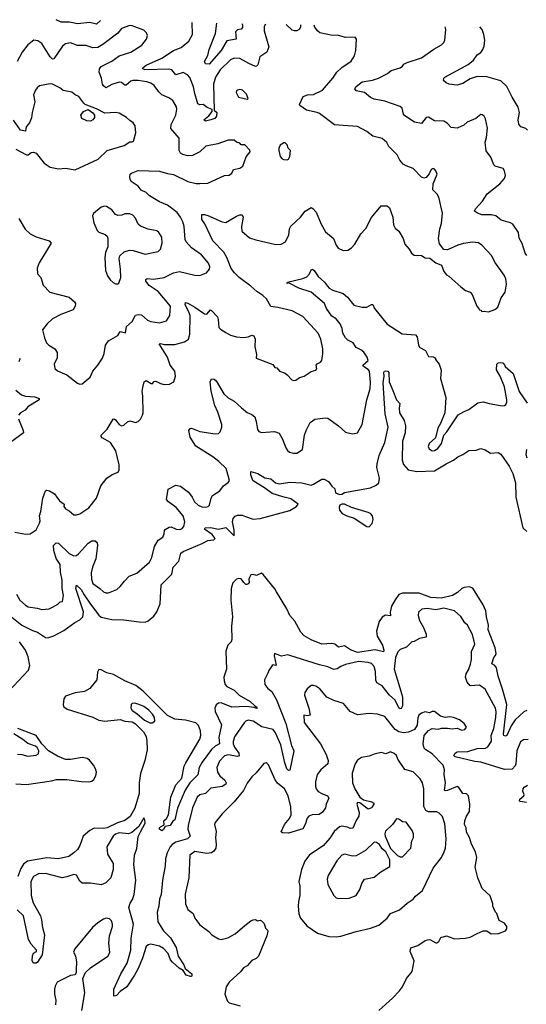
# Model space of a CAD drawing. Extents: x 2057697 to 2160550, y 827490 to 1016834.
# Tile 453 of 509: x 2107067 to 2111339, y 1007949 to 1016249. Entities that reach past the tile are written whole.
import ezdxf

# ---------------------------------------------------------------- set-up
doc = ezdxf.new("R2010")
doc.units = 0

msp = doc.modelspace()

# ---------------------------------------------------------------- linework, layer by layer
at = {"layer": '0CON20XD'}
for points in [[(2107748.5, 1016240.6), (2107715, 1016210.6), (2107660, 1016225), (2107555, 1016212.3), (2107487.8, 1016227.8), (2107416.6, 1016226.6), (2107373.9, 1016248.5)], [(2107025, 1011929.1), (2107118.6, 1011911.4), (2107155.9, 1011914.1), (2107205, 1011948.8), (2107234.6, 1012005), (2107239.1, 1012025), (2107233.9, 1012065), (2107246.7, 1012103.3), (2107261.8, 1012215), (2107285, 1012276), (2107297, 1012283), (2107318.3, 1012278.3), (2107361.1, 1012251.1), (2107380.9, 1012225), (2107402.4, 1012192.4), (2107442, 1012165), (2107440, 1012145), (2107453.3, 1012125), (2107485, 1012108.8), (2107525, 1012076), (2107545, 1012074.3), (2107575, 1012082), (2107651.4, 1012135), (2107714.5, 1012215), (2107750.9, 1012319.1), (2107803.3, 1012385), (2107847.5, 1012415), (2107897.5, 1012435), (2107905.8, 1012454.2), (2107905.7, 1012495), (2107879.4, 1012615), (2107833.6, 1012683.6), (2107763.3, 1012725), (2107753.3, 1012735), (2107753.8, 1012745), (2107804.1, 1012795.9), (2107855, 1012880), (2107865, 1012883.3), (2107875, 1012876.2), (2107906.7, 1012835), (2107925, 1012826.2), (2107945, 1012830), (2107975, 1012860), (2107995, 1012866.2), (2108045, 1012852.5), (2108065, 1012862.5), (2108085, 1012882.5), (2108103.8, 1012915), (2108108, 1012935), (2108106, 1013075), (2108099.2, 1013115), (2108105, 1013147.5), (2108117.1, 1013195), (2108133.5, 1013206.5), (2108175, 1013181.9), (2108185, 1013180), (2108201.5, 1013198.5), (2108215, 1013201.4), (2108255, 1013181.4), (2108285, 1013174), (2108330, 1013175), (2108367.5, 1013195), (2108381.2, 1013245), (2108374.2, 1013285), (2108337.5, 1013335), (2108314.5, 1013405), (2108243.8, 1013515), (2108255, 1013518.8), (2108289.5, 1013509.5), (2108375, 1013510), (2108456.9, 1013533.1), (2108489.4, 1013555), (2108503.1, 1013596.9), (2108504.7, 1013755), (2108492.1, 1013792.1), (2108463.1, 1013845), (2108465, 1013863.8), (2108485, 1013858.5), (2108545, 1013824.4), (2108625, 1013769.2), (2108645, 1013767.5), (2108675, 1013802.5), (2108685, 1013796.7), (2108734.6, 1013744.6), (2108741.7, 1013721.7), (2108745.8, 1013655), (2108759.7, 1013639.7), (2108805, 1013612.5), (2108845, 1013590), (2108895, 1013576), (2108955, 1013570.8), (2108995, 1013576.2), (2109025, 1013588), (2109042.5, 1013585), (2109054, 1013555), (2109049.2, 1013495), (2109063.8, 1013425), (2109061.2, 1013395), (2109200.7, 1013340.7), (2109217.5, 1013317.5), (2109235, 1013312.5), (2109257.5, 1013285), (2109305, 1013268), (2109323.3, 1013255), (2109361.7, 1013211.7), (2109375, 1013206.2), (2109395, 1013208.8), (2109426.9, 1013233.1), (2109465, 1013244.3), (2109525, 1013282), (2109565.7, 1013294.3), (2109573.3, 1013305), (2109566.2, 1013335), (2109575, 1013347.1), (2109605, 1013361.4), (2109614.3, 1013375), (2109623.1, 1013435), (2109623.5, 1013475), (2109606.7, 1013555), (2109585, 1013606), (2109456.1, 1013746.1), (2109365.5, 1013795.5), (2109245, 1013822.5), (2109185, 1013830), (2109149.4, 1013895), (2109118.9, 1013925), (2109066.5, 1013956.5), (2109015, 1014003.6), (2108918.2, 1014075), (2108877.5, 1014115), (2108851.8, 1014151.8), (2108814.7, 1014244.7), (2108788.3, 1014288.3), (2108695.6, 1014385), (2108628.8, 1014528.8), (2108604.4, 1014565), (2108603.3, 1014605), (2108625, 1014606), (2108655, 1014598.6), (2108775, 1014544.2), (2108805, 1014539.2), (2108895, 1014593.1), (2108925, 1014604.2), (2108944, 1014604), (2108952.5, 1014585), (2108936.5, 1014505), (2108940, 1014465), (2109005, 1014409.4), (2109057.5, 1014392.5), (2109225.8, 1014354.2), (2109272.3, 1014357.7), (2109307.5, 1014375), (2109335.7, 1014435), (2109342.9, 1014485), (2109352.7, 1014507.3), (2109433.8, 1014585), (2109475, 1014633.8), (2109525, 1014664.2), (2109538, 1014658), (2109566, 1014625), (2109609.2, 1014525), (2109645, 1014461.2), (2109714.3, 1014404.3), (2109735, 1014347.5), (2109753, 1014323), (2109793.9, 1014303.9), (2109835, 1014306.7), (2109865, 1014326.2), (2109892, 1014355), (2109945, 1014443.8), (2109985, 1014488.8), (2110035, 1014582), (2110115, 1014678.8), (2110165, 1014678.8), (2110185, 1014662.5), (2110214.2, 1014585), (2110220.5, 1014519.5), (2110232.5, 1014492.5), (2110264, 1014465), (2110300, 1014405), (2110315.8, 1014355.8), (2110351.2, 1014315), (2110370.7, 1014280.7), (2110395, 1014263.8), (2110455, 1014260), (2110485, 1014242.5), (2110527, 1014237), (2110575, 1014200), (2110625, 1014180), (2110643.3, 1014125), (2110665, 1014097.5), (2110685, 1014087.5), (2110785.9, 1013995.9), (2110826.4, 1013966.4), (2110865, 1013952.5), (2110883, 1013933), (2110922.5, 1013835), (2110940, 1013815), (2110941.7, 1013801.7), (2110955, 1013800), (2110965, 1013790), (2110985, 1013792.5), (2111020, 1013785), (2111073.3, 1013806.7), (2111100, 1013825), (2111126.7, 1013905), (2111159.7, 1013950.3), (2111170.9, 1014019.1), (2111165.8, 1014064.2), (2111151.4, 1014095), (2111075, 1014203.8), (2111047.7, 1014257.7), (2110965, 1014348), (2110935, 1014367.5), (2110885, 1014374.2), (2110809.4, 1014360.6), (2110761.3, 1014348.7), (2110675, 1014308.8), (2110645, 1014312.5), (2110608.3, 1014358.3), (2110600, 1014405), (2110611.4, 1014485), (2110625, 1014530), (2110631.7, 1014618.3), (2110601.7, 1014751.7), (2110587.9, 1014777.9), (2110550, 1014815), (2110553.3, 1014865), (2110588.8, 1014945), (2110577.5, 1014975), (2110565, 1014987.5), (2110555, 1014993.3), (2110537.5, 1014985), (2110520.7, 1014949.3), (2110495, 1014917.5), (2110475, 1014912.5), (2110455, 1014921.2), (2110385, 1014994.2), (2110325, 1015015.7), (2110301.1, 1015031.1), (2110273.4, 1015063.4), (2110249.3, 1015109.3), (2110180.9, 1015180.9), (2110164.4, 1015214.4), (2110125, 1015246.2), (2110045.7, 1015265.7), (2109995, 1015306.2), (2109915, 1015347.1), (2109794.3, 1015355.7), (2109723.2, 1015363.2), (2109595, 1015457.8), (2109575, 1015467.5), (2109485, 1015484.5), (2109430, 1015525), (2109426.2, 1015535), (2109457.7, 1015602.3), (2109495, 1015614.4), (2109545, 1015617.9), (2109619.4, 1015655), (2109706.9, 1015755), (2109740.8, 1015805), (2109784.2, 1015845), (2109862.4, 1015897.6), (2109890.8, 1015945), (2109902.3, 1015987.7), (2109907.5, 1016085), (2109895, 1016100), (2109815, 1016098), (2109747.1, 1016117.1), (2109705, 1016116.5), (2109597.9, 1016137.9), (2109577.1, 1016155), (2109556.9, 1016185), (2109551.4, 1016202.5)], [(2107061.4, 1014571.4), (2107112.4, 1014482.4), (2107154.6, 1014444.6), (2107205, 1014418), (2107315, 1014384.2), (2107334, 1014365), (2107230.3, 1014199.7), (2107213.8, 1014155), (2107216.7, 1014105), (2107246.2, 1014075), (2107265, 1014010), (2107321.7, 1013951.7), (2107485, 1013909.2), (2107529.7, 1013869.7), (2107536.8, 1013856.8), (2107535.6, 1013835), (2107517, 1013803), (2107415, 1013764.4), (2107345, 1013725.6), (2107298, 1013685), (2107260, 1013635), (2107275.9, 1013565.9), (2107294, 1013525), (2107313.8, 1013505), (2107362.5, 1013475), (2107384.1, 1013444.1), (2107382.3, 1013397.7), (2107358.8, 1013345), (2107362.5, 1013307.5), (2107387.3, 1013287.3), (2107465.6, 1013255.6), (2107555, 1013183.8), (2107575, 1013176.7), (2107595, 1013180), (2107662, 1013235), (2107685, 1013286.2), (2107726, 1013335), (2107764.2, 1013395), (2107780.8, 1013435), (2107791.2, 1013505), (2107815, 1013542.5), (2107894.1, 1013585.9), (2107915, 1013621.2), (2107960, 1013610), (2107967.1, 1013662.9), (2108016.9, 1013703.1), (2108045, 1013756.9), (2108065, 1013764.4), (2108095, 1013759.4), (2108145, 1013715.6), (2108173.6, 1013703.6), (2108245, 1013694.5), (2108305, 1013708.9), (2108334.6, 1013755.4), (2108337.8, 1013835), (2108235, 1013958.5), (2108158.3, 1014008.3), (2108130.5, 1014045), (2108131.5, 1014058.5), (2108142.5, 1014067.5), (2108195, 1014060.5), (2108285, 1014074.5), (2108364.7, 1014115.3), (2108415, 1014126.7), (2108545, 1014095.8), (2108585, 1014092), (2108642.5, 1014115), (2108666.7, 1014145), (2108670, 1014165), (2108658, 1014195), (2108601.4, 1014265), (2108515, 1014325.6), (2108470, 1014375), (2108461.5, 1014395), (2108453.8, 1014505), (2108443.2, 1014545), (2108423.3, 1014585), (2108395, 1014623.1), (2108315, 1014684.6), (2108245, 1014711.8), (2108162, 1014765), (2108135, 1014790.8), (2108092.6, 1014812.6), (2108065, 1014845.7), (2108008, 1014885), (2107997.5, 1014905), (2107995.9, 1014924.1), (2107999.2, 1014945), (2108008.8, 1014955), (2108065, 1014977.8), (2108245, 1014970.8), (2108315, 1014951.2), (2108365, 1014944.4), (2108485, 1014885.7), (2108555, 1014867.8), (2108585, 1014867.1), (2108655, 1014870.8), (2108795, 1014934.2), (2108835, 1014938), (2108855.4, 1014954.6), (2108870, 1014985), (2108925, 1014997.5), (2108948, 1015015), (2108976.6, 1015093.4), (2109012, 1015135), (2109008.8, 1015148.8), (2108965, 1015192.5), (2108935, 1015192.5), (2108925, 1015207.5), (2108896.4, 1015216.4), (2108875, 1015233.3), (2108825, 1015233.8), (2108737.5, 1015202.5), (2108636.8, 1015183.2), (2108586.6, 1015133.4), (2108525, 1015102.7), (2108485, 1015100.4), (2108442.4, 1015112.4), (2108424.6, 1015124.6), (2108413.3, 1015145), (2108410.7, 1015250.7), (2108341.7, 1015331.7), (2108344.5, 1015365), (2108384.3, 1015445), (2108392.5, 1015495), (2108390, 1015515), (2108357.8, 1015567.8), (2108325, 1015590), (2108265.6, 1015615.6), (2108239.7, 1015639.7), (2108201.2, 1015695), (2108173.6, 1015713.6), (2108140, 1015725), (2108065, 1015737.3), (2108022.7, 1015737.3), (2108005, 1015730), (2107965, 1015696.7), (2107955, 1015696.7), (2107925, 1015717.8), (2107905, 1015722.9), (2107845, 1015702.5), (2107795, 1015674.3), (2107775, 1015690), (2107766.9, 1015705), (2107756.4, 1015755), (2107736.5, 1015805), (2107739.5, 1015835), (2107753.1, 1015855), (2107845, 1015900), (2107905, 1015943.1), (2108005, 1015975.7), (2108096.3, 1016033.7), (2108137.5, 1016085), (2108144, 1016115), (2108137, 1016137), (2108115, 1016160), (2108015, 1016197.8), (2107995, 1016198.9), (2107926.2, 1016175), (2107894.5, 1016135.5), (2107769.8, 1016040.2), (2107725, 1016014.5), (2107685, 1016010.5), (2107625, 1016030.6), (2107555, 1016031.5), (2107495, 1016054), (2107455, 1016045.7), (2107429.4, 1016025), (2107355, 1015917.5), (2107345, 1015917.1), (2107325, 1015934.2), (2107255, 1016049.2), (2107221.7, 1016071.7), (2107187.5, 1016075), (2107135, 1016037.5), (2107086.9, 1015975), (2107046.7, 1015895)], [(2109139, 1016211.2), (2109129.8, 1016190.2), (2109127.9, 1016155), (2109168.9, 1016021.1), (2109151.2, 1015975), (2109092, 1015935), (2109075, 1015866.7), (2109065, 1015855.7), (2109055, 1015854.4), (2108999.1, 1015879.1), (2108925, 1015922.5), (2108875, 1015925.4), (2108845, 1015910.9), (2108758.5, 1015825), (2108719.7, 1015765), (2108700.2, 1015705), (2108706.7, 1015486.7), (2108728.8, 1015465), (2108728, 1015435), (2108713.3, 1015415), (2108680, 1015405), (2108635, 1015392.5), (2108620, 1015405), (2108663, 1015437), (2108690, 1015475), (2108691.7, 1015491.7), (2108649.5, 1015509.5), (2108615, 1015532.5), (2108585, 1015530), (2108569.8, 1015539.8), (2108542.9, 1015625), (2108532.7, 1015682.7), (2108502.6, 1015762.6), (2108482.5, 1015785), (2108445, 1015802.7), (2108385, 1015784.5), (2108349.1, 1015825), (2108325, 1015832.6), (2108125.4, 1015825.4), (2108106, 1015835), (2108109.2, 1015845), (2108135, 1015864.5), (2108265, 1015924.7), (2108365, 1015989.1), (2108428.8, 1016015), (2108493.1, 1016066.9), (2108524.3, 1016125), (2108523, 1016224.2)], [(2108941.8, 1016215.4), (2108945.4, 1016205), (2108947, 1016183), (2108935, 1016169.4), (2108905, 1016163.1), (2108887.8, 1016145), (2108894, 1016085), (2108815, 1016070.9), (2108765, 1015990), (2108665, 1015873.1), (2108635, 1015876.7), (2108626.2, 1015895), (2108654.6, 1015945.4), (2108665, 1015996), (2108717.8, 1016132.2), (2108729.5, 1016219.9)], [(2109434.2, 1016205), (2109435.8, 1016185), (2109425, 1016166.2), (2109404.4, 1016155.6), (2109385, 1016153.3), (2109365, 1016160), (2109314.8, 1016207.5)], [(2111345, 1014262), (2111329.7, 1014279.7), (2111303, 1014363), (2111277.7, 1014407.7), (2111272, 1014455), (2111224.2, 1014525), (2111205, 1014537.5), (2111127.6, 1014557.6), (2111082, 1014595), (2111045, 1014602.7), (2110965, 1014604.6), (2110927, 1014617), (2110901.2, 1014635), (2110910, 1014655), (2110971.2, 1014718.8), (2111010.4, 1014779.6), (2111115.7, 1014865), (2111155, 1014908.8), (2111164, 1014935), (2111156, 1014975), (2111145, 1014993.3), (2111077.5, 1015015), (2111064.4, 1015024.4), (2111040.3, 1015090.3), (2111001.7, 1015141.7), (2110991.9, 1015215), (2111004.4, 1015255), (2111011.4, 1015335), (2110994.2, 1015414.2), (2110983.8, 1015435), (2110967.7, 1015447.7), (2110955, 1015448), (2110914.4, 1015415.6), (2110841.2, 1015385), (2110811.1, 1015358.9), (2110755, 1015334), (2110705, 1015338.8), (2110672, 1015375), (2110645, 1015394.3), (2110565.9, 1015395.9), (2110515, 1015426.7), (2110495, 1015423.8), (2110455, 1015373.8), (2110397.5, 1015385), (2110315, 1015438.8), (2110305, 1015452.5), (2110292.4, 1015502.4), (2110276.8, 1015516.8), (2110145, 1015562.7), (2110057.5, 1015577.5), (2110025, 1015592.9), (2109973.5, 1015633.5), (2109905, 1015647.5), (2109894.2, 1015665.8), (2109904, 1015685), (2109954, 1015725), (2110041.7, 1015738.3), (2110093.9, 1015756.1), (2110168.8, 1015795), (2110200.5, 1015819.5), (2110275, 1015843.3), (2110293.9, 1015856.1), (2110307.5, 1015875), (2110335, 1015888.8), (2110454.2, 1015925.8), (2110559.1, 1016000.9), (2110625, 1016036.2), (2110643.8, 1016055), (2110650.8, 1016075), (2110661.9, 1016165), (2110654.6, 1016187.8)], [(2111348.2, 1015318.2), (2111335, 1015331.4), (2111294.2, 1015344.2), (2111275, 1015367.5), (2111271.9, 1015405), (2111283.1, 1015465), (2111271.3, 1015511.3), (2111218.9, 1015595), (2111175.9, 1015685.9), (2111125, 1015733.1), (2111007.6, 1015767.6), (2110925, 1015769.7), (2110865, 1015750.4), (2110805, 1015710), (2110752.7, 1015697.3), (2110687.5, 1015705), (2110663.3, 1015715), (2110641.2, 1015735), (2110643.3, 1015755), (2110653.3, 1015765), (2110848, 1015872), (2110895, 1015908.6), (2110925, 1015952), (2110955, 1015972), (2110972, 1015998), (2110983.5, 1016026.5), (2110990.3, 1016075), (2110981.6, 1016125), (2110966.1, 1016165), (2110946.5, 1016188.1)], [(2107035, 1015156.7), (2107125, 1015110), (2107139.7, 1015110.3), (2107165, 1015130), (2107185, 1015131.2), (2107205, 1015124), (2107275, 1015038.8), (2107324.5, 1015004.5), (2107395, 1014990.8), (2107455, 1014997.5), (2107535, 1014983.3), (2107728.5, 1015071.5), (2107805.5, 1015144.5), (2107947, 1015187), (2107995, 1015220), (2108015, 1015218.8), (2108028, 1015225), (2108047.5, 1015295), (2108042, 1015355), (2108025, 1015380), (2107995, 1015398), (2107968.8, 1015425), (2107905, 1015460), (2107875, 1015465.8), (2107785, 1015460), (2107715, 1015496.4), (2107620.8, 1015535), (2107606.9, 1015545), (2107565, 1015601.2), (2107534.3, 1015614.3), (2107508.3, 1015638.3), (2107435, 1015651.2), (2107406.7, 1015675), (2107345, 1015705.7), (2107325, 1015709.2), (2107235, 1015690), (2107213.8, 1015675), (2107201.2, 1015655), (2107184.2, 1015615), (2107196, 1015555), (2107171.4, 1015465), (2107168.3, 1015421.7), (2107149.7, 1015380.3), (2107120.6, 1015345), (2107115, 1015310), (2107075, 1015316.9), (2107015, 1015401.5)], [(2108985, 1015577.5), (2108992.5, 1015585), (2108979.5, 1015619.5), (2108946.7, 1015655), (2108925, 1015660), (2108904.2, 1015655.8), (2108895, 1015647.5), (2108893.8, 1015633.8), (2108912.5, 1015595), (2108985, 1015577.5)], [(2107665, 1015394.1), (2107633.8, 1015395), (2107591.8, 1015415), (2107582.2, 1015445), (2107605, 1015475.3), (2107645, 1015490.4), (2107685, 1015464), (2107697.8, 1015445), (2107698.5, 1015425), (2107685.2, 1015404.8), (2107665, 1015394.1)], [(2109323.3, 1015066.7), (2109335, 1015072.5), (2109346.2, 1015095), (2109350, 1015145), (2109330, 1015165), (2109322.5, 1015195), (2109305, 1015210), (2109295, 1015210), (2109265, 1015190), (2109253.6, 1015166.4), (2109251.2, 1015145), (2109263.8, 1015095), (2109280, 1015075), (2109295, 1015068.8), (2109323.3, 1015066.7)], [(2107895, 1014021.2), (2107903.6, 1014026.4), (2107919.2, 1014075), (2107918.6, 1014145), (2107906, 1014235), (2107910.8, 1014259.2), (2107947.7, 1014292.3), (2107993, 1014307), (2108025, 1014303.1), (2108125, 1014271.1), (2108235, 1014294.4), (2108254.4, 1014315), (2108269.4, 1014365), (2108265.7, 1014415), (2108241.4, 1014455), (2108225, 1014468.6), (2108151.4, 1014481.4), (2108085, 1014507.5), (2108067.5, 1014525), (2108045, 1014576.7), (2108020.7, 1014600.7), (2107995, 1014612.5), (2107955, 1014613.3), (2107929.3, 1014600.7), (2107895, 1014596.7), (2107876.1, 1014606.1), (2107843.3, 1014645), (2107800, 1014675), (2107785, 1014677.5), (2107755, 1014669.2), (2107690, 1014615), (2107680, 1014595), (2107693.3, 1014535), (2107721.7, 1014471.7), (2107735, 1014456.7), (2107788.3, 1014438.3), (2107803.8, 1014423.8), (2107810, 1014405), (2107810, 1014335), (2107790, 1014285), (2107786.1, 1014243.9), (2107790, 1014135), (2107808.3, 1014088.3), (2107831.2, 1014055), (2107855, 1014033.3), (2107875, 1014021.2), (2107895, 1014021.2)], [(2107040.8, 1011405), (2107067.5, 1011355), (2107115, 1011312.9), (2107139.3, 1011299.3), (2107215, 1011288.5), (2107255, 1011275.7), (2107315, 1011282.5), (2107344.4, 1011295.6), (2107388.8, 1011321.2), (2107409.3, 1011340.7), (2107427.5, 1011345), (2107435.8, 1011395), (2107426.4, 1011455), (2107425.9, 1011525), (2107412, 1011592), (2107407.6, 1011655), (2107375, 1011705.6), (2107354.7, 1011775), (2107352.9, 1011815), (2107375, 1011837.7), (2107395, 1011835.6), (2107485, 1011749.5), (2107525, 1011728.6), (2107545, 1011732.2), (2107564.3, 1011745), (2107645, 1011837.3), (2107675, 1011856.9), (2107705, 1011856.7), (2107720.8, 1011840.8), (2107723.1, 1011815), (2107708.2, 1011705), (2107680.4, 1011635), (2107669.6, 1011585), (2107673.8, 1011533.8), (2107684.7, 1011494.7), (2107743.8, 1011455), (2107775, 1011425.8), (2107795, 1011417.5), (2107815, 1011417.5), (2107885.6, 1011444.4), (2107915, 1011470), (2107950, 1011515), (2107991.2, 1011558.8), (2108055, 1011583.8), (2108161.2, 1011675), (2108182, 1011715), (2108205, 1011807.5), (2108235, 1011860), (2108275, 1011886.7), (2108285.8, 1011915), (2108287.7, 1011942.3), (2108295, 1011951.2), (2108328.3, 1011971.7), (2108345, 1011973.8), (2108387.5, 1011955), (2108415, 1011950.8), (2108435, 1011958), (2108450.8, 1011975), (2108459.4, 1012015), (2108445, 1012065.8), (2108386, 1012136), (2108322, 1012185), (2108306.2, 1012205), (2108318.3, 1012291.7), (2108385, 1012323.8), (2108422.5, 1012315), (2108491.2, 1012265), (2108522, 1012225), (2108541.9, 1012185), (2108572.5, 1012155), (2108601.8, 1012141.8), (2108635, 1012140), (2108656.7, 1012145), (2108669.2, 1012155), (2108681.4, 1012215), (2108692.1, 1012237.9), (2108755, 1012277.5), (2108785, 1012318), (2108805.6, 1012334.4), (2108825, 1012346.2), (2108837.5, 1012365), (2108807.1, 1012465), (2108745.4, 1012525.4), (2108695, 1012563.3), (2108553.4, 1012653.4), (2108505, 1012730), (2108494, 1012786), (2108505, 1012803.3), (2108516.1, 1012803.9), (2108585, 1012778.5), (2108715, 1012757.5), (2108745, 1012761.2), (2108758, 1012775), (2108772.9, 1012815), (2108771.8, 1012835), (2108739.5, 1012939.5), (2108711.5, 1012995), (2108682.8, 1013117.2), (2108674.5, 1013195.5), (2108685, 1013220), (2108707.7, 1013217.7), (2108723.9, 1013203.9), (2108790, 1013095), (2108825, 1013062), (2108875, 1013034.2), (2108937.1, 1012977.1), (2108985, 1012938.6), (2109025, 1012920), (2109050.3, 1012900.3), (2109062.7, 1012862.7), (2109071.2, 1012795), (2109085, 1012776.7), (2109105, 1012768.8), (2109215, 1012777.5), (2109255, 1012762.5), (2109283.9, 1012713.9), (2109310.3, 1012640.3), (2109325, 1012616.2), (2109343.4, 1012603.4), (2109375, 1012594.3), (2109405, 1012594.2), (2109452, 1012625), (2109470, 1012745), (2109483.8, 1012785), (2109517.7, 1012852.3), (2109555, 1012882.5), (2109645, 1012892.9), (2109665, 1012888.6), (2109755.6, 1012825.6), (2109815, 1012772.5), (2109875, 1012756.7), (2109916.7, 1012765), (2109954, 1012835), (2109994.3, 1013045), (2110023.2, 1013136.8), (2110026.1, 1013193.9), (2110017.5, 1013285), (2110005, 1013300.4), (2109965, 1013324.4), (2109960, 1013335), (2110004.5, 1013375), (2109997.3, 1013405), (2109968.5, 1013445), (2109945, 1013466.4), (2109905, 1013484.3), (2109880, 1013525), (2109835, 1013547.7), (2109815, 1013567.3), (2109790.9, 1013605), (2109787.9, 1013645), (2109768.9, 1013685), (2109735, 1013727.5), (2109698.9, 1013748.9), (2109655.3, 1013815), (2109637.3, 1013855), (2109525, 1013951.5), (2109420, 1013985), (2109335, 1014030), (2109320, 1014025), (2109325, 1014036.7), (2109455, 1014065.6), (2109489.3, 1014080.7), (2109512, 1014105), (2109525, 1014140), (2109535, 1014145.6), (2109549.4, 1014135), (2109585, 1014084.4), (2109638.6, 1014035), (2109661.6, 1014001.6)], [(2109661.6, 1014001.6), (2109675.8, 1013985), (2109707.6, 1013967.6), (2109795, 1013940.6), (2109830.2, 1013910.2), (2109885, 1013842.5), (2109953.9, 1013823.9), (2109995, 1013826), (2110035, 1013848.8), (2110045, 1013847.5), (2110058, 1013815), (2110165, 1013681.2), (2110291.3, 1013601.3), (2110405, 1013592), (2110418.6, 1013575), (2110431.2, 1013505), (2110442.5, 1013485), (2110489.3, 1013459.3), (2110515, 1013410), (2110557, 1013407), (2110572.5, 1013395), (2110573.3, 1013385), (2110603.9, 1013343.9), (2110620.8, 1013295), (2110616.7, 1013225), (2110660, 1013065), (2110652.5, 1012935), (2110616.7, 1012845), (2110594.2, 1012805.8), (2110573.3, 1012725), (2110520, 1012675), (2110510.7, 1012650.7), (2110520.5, 1012630.5), (2110545, 1012613.3), (2110565, 1012616.2), (2110593.8, 1012635), (2110623.8, 1012675), (2110643.9, 1012746.1), (2110670, 1012775), (2110763.6, 1012916.4), (2110814.1, 1012945.9), (2110855, 1012961.4), (2110930.9, 1013019.1), (2110975, 1013027.1), (2111025, 1013012), (2111135, 1012994), (2111155, 1012996.2), (2111165.6, 1013004.4), (2111174.2, 1013025), (2111174.4, 1013045), (2111154.5, 1013154.5), (2111118.8, 1013245), (2111087, 1013297), (2111090, 1013345), (2111103, 1013357), (2111125, 1013360), (2111140, 1013355), (2111155, 1013340), (2111160, 1013325), (2111228, 1013265), (2111280, 1013115), (2111345.7, 1013015)], [(2107065, 1013395.6), (2107068.3, 1013388.3), (2107059.6, 1013365)], [(2106945, 1011256.2), (2107085, 1011145.9), (2107175, 1011099.3), (2107216.8, 1011086.8), (2107285, 1011040.9), (2107305, 1011038.2), (2107355, 1011055.4), (2107439, 1011101), (2107532.5, 1011167.5), (2107575, 1011188.6), (2107599.8, 1011215), (2107605, 1011257.5), (2107539.4, 1011455), (2107545, 1011481.9), (2107587.1, 1011445), (2107610.3, 1011400.3), (2107665, 1011321.8), (2107735, 1011228.5), (2107755, 1011211.8), (2107845, 1011191.1), (2107945, 1011190), (2108075, 1011173.1), (2108125, 1011170.6), (2108149.3, 1011180.7), (2108199.7, 1011220.3), (2108225, 1011256.2), (2108251.3, 1011325), (2108260, 1011485), (2108350.4, 1011575), (2108361.5, 1011635), (2108407.9, 1011685), (2108425, 1011752.9), (2108445, 1011766.5), (2108605, 1011832.3), (2108655, 1011858.6), (2108705, 1011864.7), (2108714.4, 1011875), (2108690.1, 1011910.1), (2108626.2, 1011955), (2108630, 1011965), (2108675, 1011968.7), (2108744.7, 1011954.7), (2108805, 1011968.5), (2108875, 1011897.5), (2108875.8, 1011945), (2108862.4, 1012015), (2108867.7, 1012045), (2108885, 1012063.1), (2108905, 1012072.5), (2108941.9, 1012071.9), (2108970.9, 1012060.9), (2109035, 1012039.1), (2109095, 1012043.2), (2109345, 1012111.8), (2109400.8, 1012145), (2109416.7, 1012165), (2109355, 1012210), (2109285, 1012225.2), (2109195, 1012254.3), (2109132.1, 1012302.1), (2109043.7, 1012355), (2109034.2, 1012365), (2109015, 1012412.5), (2109015, 1012440), (2109075, 1012424.2), (2109135, 1012386.9), (2109185, 1012379.5), (2109225, 1012345.5), (2109255, 1012335.4), (2109345, 1012350), (2109445, 1012344.2), (2109525, 1012325.5), (2109545, 1012332.2), (2109615, 1012376.7), (2109635, 1012374.4), (2109670, 1012355), (2109700, 1012315), (2109724.3, 1012295), (2109730.5, 1012260.5), (2109765, 1012246.7), (2109785, 1012250), (2109806.7, 1012263.3), (2110025, 1012302.1), (2110072, 1012325), (2110094.3, 1012345), (2110100.4, 1012385), (2110080, 1012475), (2110081.1, 1012505), (2110098.6, 1012575), (2110146.6, 1012685), (2110173.4, 1012815), (2110149.1, 1012925), (2110133, 1013187), (2110141.8, 1013245), (2110139.2, 1013275), (2110142.7, 1013285), (2110155, 1013288.4), (2110171.4, 1013285), (2110180.5, 1013275), (2110183.1, 1013195), (2110215, 1013123.3), (2110244.5, 1013044.5), (2110272.3, 1013012.3), (2110266.8, 1012973.2), (2110270.5, 1012935), (2110309.8, 1012869.8), (2110320.9, 1012825), (2110316.7, 1012765), (2110295.8, 1012695), (2110292, 1012535), (2110305, 1012499.2), (2110344.2, 1012455), (2110415, 1012440.7), (2110565, 1012445.3), (2110663.5, 1012505), (2110725, 1012534.6), (2110762.5, 1012565), (2110805, 1012583.1), (2110855, 1012618), (2110915, 1012620), (2110955, 1012632.5), (2110992.2, 1012622.2), (2111037.5, 1012595), (2111100.7, 1012600.7), (2111125, 1012586.7), (2111194.2, 1012484.2), (2111225, 1012424), (2111248.5, 1012345), (2111251.2, 1012225), (2111311.1, 1011965), (2111345, 1011934.8)], [(2107035, 1013126.9), (2107082, 1013085), (2107115, 1013076.2), (2107195, 1013069.1), (2107231.2, 1013055), (2107231.2, 1013045), (2107137.1, 1012985), (2107113.2, 1012956.8), (2107075, 1012934.3), (2107058.6, 1012915)], [(2107057.1, 1012885), (2107095.3, 1012785.3), (2107098.6, 1012765), (2106988.9, 1012685)], [(2111340, 1012625), (2111335.9, 1012584.1), (2111344.3, 1012555)], [(2110015, 1011974.5), (2110038.4, 1012001.6), (2110047.7, 1012035), (2110043.1, 1012065), (2110024.2, 1012085), (2110005, 1012095.4), (2109865, 1012136.4), (2109805, 1012163.3), (2109785, 1012165.8), (2109767.5, 1012155), (2109762.2, 1012137.8), (2109764.7, 1012115), (2109785.5, 1012085), (2109825.8, 1012065), (2109886.5, 1012046.5), (2109995, 1011975.5), (2110015, 1011974.5)], [(2111345, 1010424.5), (2111318, 1010415), (2111245, 1010347.5), (2111211.9, 1010295), (2111176.2, 1010215), (2111165, 1010208.4), (2111150.7, 1010215), (2111146.9, 1010226.9), (2111174.8, 1010475), (2111139.8, 1010605), (2111101.4, 1010715), (2111088.5, 1010785), (2111075, 1010804.5), (2111048.8, 1010818.8), (2111065, 1010873.3), (2111080.4, 1010889.6), (2111084.5, 1010905), (2111075.4, 1010955), (2111018.7, 1011105), (2111020.8, 1011145), (2111003, 1011215), (2110998.8, 1011265), (2110975.2, 1011315.2), (2110887.1, 1011457.1), (2110858, 1011468), (2110815, 1011463.1), (2110795, 1011454.2), (2110760.1, 1011419.9), (2110716.4, 1011393.6), (2110625, 1011372.1), (2110535, 1011378.2), (2110435, 1011413.1), (2110296.1, 1011413.9), (2110265, 1011404.5), (2110232.4, 1011357.6), (2110203.6, 1011305), (2110192.5, 1011255), (2110195, 1011222.5), (2110151.2, 1011228.8), (2110125, 1011213.3), (2110098.8, 1011175), (2110075.6, 1011095), (2110082.7, 1011052.7), (2110127.2, 1010975), (2110137.9, 1010935), (2110135, 1010918.8), (2110065, 1010936.9), (2109915, 1010914.8), (2109855.5, 1010935.5), (2109805, 1010969.2), (2109755, 1010960.6), (2109724.5, 1010984.5), (2109698.8, 1010991.2), (2109615, 1010983.5), (2109525, 1011020), (2109465, 1011055.5), (2109438.2, 1011085), (2109388.7, 1011178.7), (2109345, 1011225.7), (2109321.3, 1011281.3), (2109233.8, 1011425), (2109219.9, 1011449.9), (2109121.7, 1011571.7), (2109105, 1011582), (2109065, 1011563.1), (2109035, 1011572.9), (2109015, 1011568.5), (2109000, 1011535), (2109003.3, 1011505), (2108995, 1011493.3), (2108981.7, 1011488.3), (2108975, 1011487.5), (2108956, 1011505), (2108935.9, 1011535.9), (2108915, 1011539.4), (2108896.4, 1011533.6), (2108865, 1011502.5), (2108850, 1011455), (2108848.5, 1011355), (2108862.5, 1011215), (2108852.9, 1011135), (2108855.6, 1011025), (2108850, 1011005), (2108822.7, 1010975), (2108804.8, 1010925), (2108809.8, 1010775), (2108789.7, 1010705), (2108790.6, 1010675), (2108801.2, 1010645), (2108815, 1010628.5), (2108875, 1010597.5), (2108918.9, 1010555), (2109011.8, 1010501.8), (2109048.9, 1010465), (2109065.5, 1010455), (2109070.8, 1010445), (2109065, 1010441.5), (2109045, 1010450), (2108980.1, 1010460.1), (2108855, 1010453.3), (2108765, 1010489.2), (2108744, 1010486), (2108725, 1010472.9), (2108712.1, 1010445), (2108715, 1010416.7), (2108770.3, 1010305), (2108747.4, 1010197.4), (2108750.8, 1010145), (2108715, 1010124.2), (2108685, 1010096.4), (2108605, 1009990.4), (2108580.3, 1009945), (2108568.3, 1009881.7), (2108502.4, 1009815), (2108463.2, 1009755), (2108398.9, 1009601.1), (2108376.7, 1009505), (2108358, 1009492), (2108335, 1009455.8), (2108293.8, 1009446.2), (2108281.2, 1009421.2)], [(2111355, 1010180.8), (2111315, 1010178), (2111290, 1010160), (2111258.7, 1010085), (2111251, 1009975), (2111245, 1009958.5), (2111220.5, 1009929.5), (2111155, 1009928.2), (2110955, 1009989.5), (2110905.1, 1009995.1), (2110740, 1010035), (2110727.5, 1010045), (2110738, 1010065), (2110755, 1010077.5), (2110845, 1010080), (2110925, 1010104.6), (2110995, 1010108.6), (2111015, 1010119.6), (2111046.3, 1010166.3), (2111042.8, 1010215), (2111064, 1010275), (2111081.3, 1010365), (2111084.7, 1010415), (2111079.4, 1010445), (2110992.5, 1010605), (2110945, 1010638), (2110865, 1010633.3), (2110840, 1010665), (2110826.2, 1010705), (2110832.5, 1010735), (2110852, 1010768), (2110870, 1010815), (2110877.5, 1010855), (2110877.9, 1010922.1), (2110904.4, 1010985), (2110884.3, 1011065), (2110844.3, 1011144.3), (2110822, 1011165), (2110786.4, 1011216.4), (2110735, 1011265.8), (2110645, 1011286.9), (2110575, 1011274.2), (2110504.1, 1011285.9), (2110459.5, 1011280.5), (2110430, 1011255), (2110426, 1011225), (2110437.5, 1011185), (2110471.4, 1011125), (2110495, 1011067.5), (2110495.9, 1011044.1), (2110438.3, 1011031.7), (2110395, 1011006.2), (2110375, 1011003.3), (2110329.7, 1010960.3), (2110275, 1010940.8), (2110255, 1010919.2), (2110235, 1010871.2), (2110225.8, 1010775), (2110288.5, 1010561.5), (2110295.4, 1010535), (2110296.3, 1010465), (2110285, 1010441.9), (2110275, 1010439.5), (2110265, 1010446.5), (2110233, 1010513), (2110185, 1010553.9), (2110125, 1010632.2), (2110077.8, 1010657.8), (2110069.8, 1010679.8), (2110066.2, 1010753.8), (2110057.5, 1010795), (2110035, 1010821.1), (2110005, 1010831.1), (2109925, 1010838.1), (2109815, 1010812.9), (2109775, 1010797.1), (2109744.5, 1010775.5), (2109715, 1010770), (2109665, 1010794.4), (2109595, 1010810), (2109345, 1010890), (2109325, 1010893.8), (2109275, 1010884), (2109215, 1010906.7), (2109214.4, 1010885.6), (2109231.2, 1010808.8), (2109225, 1010804.3), (2109205, 1010810), (2109195.7, 1010804.3), (2109167.3, 1010762.7), (2109160.6, 1010739.4)], [(2106971.8, 1010585), (2107143, 1010765), (2107153.8, 1010805), (2107137.9, 1010877.9), (2107115.2, 1010935), (2107065, 1011003.8)], [(2108281.2, 1009421.2), (2108265, 1009410.8), (2108247.5, 1009425), (2108247.1, 1009435), (2108255, 1009445.8), (2108285, 1009462.5), (2108284, 1009495), (2108306, 1009514), (2108321.5, 1009545), (2108340.8, 1009695), (2108385, 1009800), (2108434.6, 1009855.4), (2108455.6, 1009955), (2108468, 1009985), (2108585.3, 1010185), (2108594.7, 1010215.3), (2108591.6, 1010255), (2108575, 1010300), (2108551.8, 1010321.8), (2108465, 1010343.3), (2108375, 1010351), (2108315, 1010383.2), (2108108.6, 1010588.6), (2108045.6, 1010635.6), (2107955, 1010674.7), (2107858, 1010728), (2107801.5, 1010741.5), (2107755, 1010769.1), (2107735, 1010770.6), (2107722.3, 1010747.7), (2107717.2, 1010682.8), (2107658.4, 1010611.6), (2107615, 1010586.1), (2107535, 1010574.3), (2107455, 1010545.9), (2107440.8, 1010525), (2107433.4, 1010473.4), (2107440.8, 1010455), (2107466.7, 1010436.7), (2107685, 1010368.7), (2107733.7, 1010343.7), (2107785, 1010336.7), (2107915, 1010348.3), (2107955, 1010335.5), (2108015, 1010330.9), (2108042.6, 1010312.6), (2108111.7, 1010245), (2108133.2, 1010205), (2108139.5, 1010170.5), (2108142.8, 1010095), (2108122.1, 1010005), (2108085.9, 1009895), (2108075.8, 1009815), (2108073.8, 1009725), (2108037.7, 1009602.3), (2107997.9, 1009532.1), (2107955, 1009498.4), (2107891.8, 1009478.2), (2107805, 1009435.7), (2107775, 1009430.3), (2107695, 1009432.2), (2107658.5, 1009415), (2107602.5, 1009365), (2107575, 1009286.7), (2107553.8, 1009255), (2107524.2, 1009225), (2107481.2, 1009195), (2107395, 1009175.8), (2107295, 1009182.9), (2107134.1, 1009155.9), (2107099.5, 1009130.5), (2107076.8, 1009093.2), (2107051.8, 1009025)], [(2109160.6, 1010739.4), (2109132.5, 1010685), (2109134.2, 1010645), (2109161.1, 1010611.1), (2109194.5, 1010584.5), (2109232.2, 1010515), (2109312.7, 1010315), (2109360, 1010130), (2109379.4, 1010085), (2109345, 1009923.8), (2109335, 1009919.2), (2109320.4, 1009935), (2109301.7, 1009985), (2109268.9, 1010135), (2109225, 1010236.5), (2109205, 1010265.3), (2109109, 1010289), (2109035, 1010336.7), (2108995, 1010343.1), (2108975, 1010335.6), (2108959.8, 1010320.2), (2108877.8, 1010202.2), (2108866.2, 1010165), (2108866.9, 1010145), (2108877.9, 1010115), (2108914.4, 1010065), (2108917.4, 1010042.6), (2108905, 1010037.1), (2108825, 1010050.3), (2108795, 1010043.8), (2108752.7, 1009997.3), (2108729.5, 1009945), (2108734.5, 1009905), (2108754.5, 1009875), (2108797, 1009837), (2108807.9, 1009815), (2108805.5, 1009805), (2108775, 1009785.3), (2108680.2, 1009769.7), (2108635, 1009726.5), (2108585, 1009715.6), (2108565, 1009694.2), (2108524.6, 1009605), (2108487.3, 1009455), (2108486.5, 1009425), (2108505.5, 1009365), (2108481.9, 1009345), (2108385, 1009314.6), (2108352.5, 1009295), (2108336.2, 1009275), (2108311.2, 1009225), (2108295.5, 1009175), (2108293.5, 1009115), (2108271.5, 1008995), (2108261.5, 1008875), (2108246.1, 1008835), (2108239.6, 1008775), (2108225.4, 1008725.4), (2108232.1, 1008645), (2108278.9, 1008568.9), (2108338.6, 1008508.6), (2108387.8, 1008427.8), (2108403.1, 1008355), (2108451.3, 1008281.3), (2108461.3, 1008251.3), (2108518, 1008205), (2108519.7, 1008190.3), (2108516.9, 1008183.1), (2108507.5, 1008182.5), (2108471.2, 1008195), (2108444.5, 1008234.5), (2108413.2, 1008253.2), (2108355, 1008303.8), (2108339.7, 1008325), (2108318.3, 1008378.3), (2108279.4, 1008419.4), (2108245, 1008437.9), (2108174.5, 1008455.5), (2108149.3, 1008450.7), (2108133.3, 1008435), (2108102.2, 1008337.8), (2108062.5, 1008245), (2108034.4, 1008195.6), (2107970, 1008095), (2107915, 1008057.1), (2107885, 1008024.2), (2107865, 1008016.7), (2107860.5, 1008020.5), (2107860.8, 1008075), (2107920.6, 1008205), (2107972.3, 1008295), (2108005.4, 1008405), (2108006.2, 1008505), (2108026.9, 1008625), (2107987.5, 1008765), (2107998, 1008802), (2108018, 1008832), (2108032.4, 1008875), (2108045.3, 1008995), (2108029.7, 1009125), (2108035.4, 1009204.6), (2108055, 1009262.5), (2108067.3, 1009362.7), (2108087.3, 1009402.7), (2108124, 1009475), (2108123.3, 1009505), (2108115, 1009520), (2108071.2, 1009448.8), (2108012.3, 1009397.7), (2107983.9, 1009386.1), (2107905, 1009394.3), (2107875, 1009383.3), (2107854.4, 1009365), (2107803.3, 1009275), (2107808.8, 1009215), (2107855.6, 1009135.6), (2107854.2, 1009085), (2107836, 1009015), (2107795, 1008974), (2107755, 1008955.8), (2107665, 1008969.2), (2107595, 1008970), (2107575, 1008986), (2107545, 1009036), (2107525, 1009044.3), (2107465, 1009022.7), (2107425, 1009016.2), (2107285, 1009050), (2107225, 1009049.5), (2107183.9, 1009026.1), (2107161.5, 1008985), (2107162.9, 1008865), (2107181.3, 1008805), (2107242, 1008695), (2107251.7, 1008661.7), (2107258.4, 1008595), (2107276.2, 1008535), (2107258, 1008365), (2107216.9, 1008303.1), (2107205, 1008296.2), (2107185, 1008296.7), (2107172.5, 1008315), (2107175, 1008357.5), (2107185, 1008380), (2107210, 1008395), (2107210, 1008405), (2107165, 1008454.4), (2107142.7, 1008495), (2107098.9, 1008695), (2107046, 1008746)], [(2110095, 1007896.7), (2110210.7, 1007999.3), (2110268.6, 1008061.4), (2110295, 1008096.2), (2110330, 1008165), (2110376.7, 1008225), (2110393.9, 1008313.9), (2110360, 1008395), (2110366.2, 1008425), (2110425, 1008444.2), (2110485, 1008486), (2110505, 1008492), (2110525.8, 1008495.8), (2110575, 1008466.7), (2110585, 1008466.7), (2110602.3, 1008477.7), (2110618, 1008512), (2110665, 1008526), (2110735, 1008501.4), (2110825, 1008506), (2110865, 1008514.3), (2110925, 1008546), (2110975, 1008566.7), (2111005, 1008567.5), (2111043.9, 1008543.9), (2111105, 1008544.3), (2111162.8, 1008567.2), (2111174.3, 1008585), (2111176, 1008605), (2111155, 1008633.3), (2111110, 1008655), (2111090, 1008715), (2111080, 1008725), (2111057.5, 1008775), (2111056.7, 1008795), (2111033.6, 1008863.6), (2110967.5, 1008925), (2110930, 1009015), (2110908.8, 1009105), (2110920.8, 1009185), (2110912, 1009235), (2110877.6, 1009297.6), (2110859.5, 1009355), (2110835, 1009398.8), (2110831.5, 1009435), (2110819.1, 1009465), (2110821.2, 1009495), (2110834.6, 1009535), (2110860, 1009575), (2110864, 1009635), (2110851.2, 1009705), (2110835, 1009723.3), (2110805, 1009726.7), (2110771.4, 1009775), (2110755.6, 1009785.6), (2110675, 1009750.6), (2110655, 1009748.2), (2110649.2, 1009755), (2110659.2, 1009815), (2110645.3, 1009885.3), (2110649.7, 1009925), (2110637.1, 1009965), (2110545, 1010058.9), (2110492.8, 1010092.8), (2110478.5, 1010108.5), (2110469.2, 1010145), (2110476.7, 1010213.3), (2110515, 1010258.1), (2110545, 1010274.3), (2110595, 1010268.6), (2110625, 1010275.8), (2110675, 1010277.5), (2110715, 1010271.4), (2110755, 1010275.8), (2110795, 1010260), (2110820, 1010265), (2110833.8, 1010285), (2110816.2, 1010315), (2110775, 1010345.6), (2110725, 1010365.5), (2110695, 1010372.9), (2110655, 1010366), (2110615, 1010378.8), (2110565, 1010416), (2110545, 1010418), (2110523.6, 1010406.4), (2110485, 1010414), (2110456.4, 1010403.6), (2110433.3, 1010385), (2110424.2, 1010364.2), (2110419.3, 1010300.7), (2110395.4, 1010264.6), (2110345, 1010242.7), (2110305, 1010236.4), (2110265, 1010245.7), (2110234.5, 1010264.5), (2110145, 1010375.7), (2110084.4, 1010394.4), (2110015, 1010400.6), (2109915, 1010389.2), (2109855, 1010416.7), (2109796.7, 1010485), (2109715, 1010509.4), (2109658.3, 1010538.3), (2109598.9, 1010608.9), (2109565, 1010630.8), (2109545, 1010637.5), (2109525, 1010635.7), (2109491.1, 1010608.9), (2109472.2, 1010577.8), (2109469.4, 1010555), (2109506.2, 1010445), (2109516.7, 1010385), (2109495, 1010381.2), (2109464.1, 1010385.9), (2109467.1, 1010325), (2109605, 1010144.3), (2109651.2, 1010055), (2109669.4, 1010005), (2109664.6, 1009975.4), (2109606.2, 1009925), (2109574.5, 1009885.5), (2109562.2, 1009825), (2109560.5, 1009785), (2109566.7, 1009765), (2109585, 1009741.9), (2109615, 1009726.9), (2109662.5, 1009705), (2109673.3, 1009685), (2109650.5, 1009635), (2109645, 1009603.8), (2109620.9, 1009569.1), (2109591.2, 1009548.8), (2109534.5, 1009545.5), (2109505, 1009535.7), (2109491.9, 1009518.1), (2109475.5, 1009465), (2109455, 1009428.8), (2109335, 1009390), (2109283, 1009393), (2109272.5, 1009402.5), (2109299.4, 1009465), (2109342.7, 1009515), (2109357.5, 1009545), (2109354, 1009614), (2109332.1, 1009705), (2109301.5, 1009765), (2109242.6, 1009812.6), (2109220.7, 1009840.7), (2109165, 1009966.7), (2109155, 1009978), (2109145, 1009983.8), (2109125, 1009978.8), (2109060.2, 1009899.8), (2109025, 1009866.2), (2108985, 1009814), (2108955, 1009751.9), (2108877.1, 1009655), (2108776, 1009555), (2108715, 1009482.5), (2108710, 1009465), (2108724.4, 1009405), (2108717.1, 1009355), (2108723.8, 1009295), (2108720, 1009265), (2108705, 1009240.8), (2108684.6, 1009225.4), (2108645, 1009220.5), (2108545, 1009236.4), (2108501.9, 1009205), (2108492.2, 1009015), (2108463.2, 1008876.8), (2108464.2, 1008795), (2108485, 1008747.5), (2108530, 1008715), (2108543.8, 1008675), (2108587.3, 1008617.3), (2108663, 1008563), (2108688.8, 1008535), (2108745, 1008501.4), (2108765, 1008496.2), (2108821.2, 1008508.8), (2108885, 1008544.2), (2108965, 1008612), (2109015, 1008653.3), (2109035, 1008660), (2109055, 1008662.5), (2109073.6, 1008653.6), (2109095, 1008657.5), (2109105, 1008653.3), (2109128.8, 1008628.8), (2109140.8, 1008590.8), (2109156.7, 1008575), (2109160, 1008565), (2109150, 1008525), (2109081.2, 1008355), (2109060, 1008335), (2109025, 1008318.8), (2108985, 1008273.8), (2108955, 1008256.2), (2108932.9, 1008225), (2108834, 1008135), (2108807.5, 1008095), (2108795.8, 1008035), (2108820, 1007975), (2108835, 1007962), (2108926.7, 1007935)], [(2108185, 1010322.2), (2108205.5, 1010334.5), (2108203.6, 1010365), (2108188.5, 1010395), (2108155, 1010428.8), (2108115, 1010459.1), (2108065, 1010478.1), (2108034.2, 1010485.8), (2108016.7, 1010483.3), (2108007.5, 1010475), (2108004, 1010445), (2108014.6, 1010424.6), (2108055, 1010400.5), (2108120, 1010345), (2108165, 1010322.3), (2108185, 1010322.2)], [(2107035, 1009808.6), (2107125, 1009801.4), (2107335, 1009831.9), (2107377, 1009843), (2107465, 1009843.8), (2107585, 1009826), (2107646.7, 1009823.3), (2107675, 1009830.4), (2107693.3, 1009845), (2107709.1, 1009875), (2107714.6, 1009905), (2107707.7, 1009935), (2107691.1, 1009965), (2107656.3, 1010006.3), (2107635, 1010020), (2107595, 1010029.1), (2107495, 1010012), (2107455, 1010013.3), (2107385, 1010040.8), (2107311.3, 1010085), (2107254, 1010144), (2107205, 1010214.2), (2107051, 1010275)], [(2107048.3, 1010058.3), (2107085, 1010055.8), (2107135, 1010041.4), (2107205, 1010050), (2107225, 1010061.2), (2107229.6, 1010085), (2107215, 1010114.2), (2107202, 1010125), (2107135, 1010146.9), (2107095, 1010180.9), (2107017.5, 1010227.5)], [(2109735, 1008517.1), (2109775, 1008524.3), (2109905, 1008562.9), (2110025, 1008590), (2110094.5, 1008615.5), (2110165.4, 1008674.6), (2110195, 1008714), (2110270, 1008745), (2110335, 1008800.8), (2110385, 1008834), (2110405, 1008861.2), (2110465, 1008906.7), (2110554.4, 1009095), (2110623.4, 1009186.6), (2110647.8, 1009235), (2110656.7, 1009265), (2110664.5, 1009345), (2110651.3, 1009471.3), (2110631.7, 1009531.7), (2110605, 1009560), (2110585, 1009570.6), (2110515, 1009571.1), (2110492.8, 1009582.8), (2110476.5, 1009615), (2110475.3, 1009685), (2110475.5, 1009765.5), (2110462.5, 1009815), (2110445, 1009850), (2110385, 1009908.6), (2110315, 1009927.1), (2110256, 1010015), (2110243.8, 1010045), (2110225, 1010064), (2110195, 1010075.8), (2110155, 1010060.6), (2110115, 1010071.4), (2110055, 1010058.6), (2110015, 1010040.6), (2109950.3, 1010029.7), (2109914.6, 1010005.4), (2109895.7, 1009975), (2109871.7, 1009898.3), (2109874.2, 1009815), (2109894.1, 1009764.1), (2109934.7, 1009694.7), (2109965, 1009673.5), (2110037.5, 1009655), (2110052.5, 1009645), (2110053.3, 1009635), (2110033.3, 1009605), (2110005, 1009594.2), (2109935, 1009645.7), (2109915, 1009651.2), (2109911.5, 1009635), (2109928.8, 1009565), (2109927.5, 1009535), (2109906.7, 1009505), (2109876.1, 1009433.9), (2109855, 1009431.1), (2109832.7, 1009442.7), (2109785, 1009450.5), (2109764.6, 1009445.4), (2109719.2, 1009405), (2109681.3, 1009348.7), (2109627.5, 1009285), (2109511.7, 1009208.3), (2109471.9, 1009155), (2109444.6, 1009085.4), (2109421.9, 1008985), (2109429.4, 1008945), (2109428.6, 1008865), (2109417.8, 1008815), (2109416.8, 1008776.8), (2109420.7, 1008710.7), (2109435, 1008674), (2109488.9, 1008608.9), (2109579.3, 1008549.3), (2109675, 1008521.4), (2109735, 1008517.1)], [(2111340.3, 1009650.3), (2111287.5, 1009657.5), (2111283, 1009663), (2111285, 1009677.5), (2111317.5, 1009705), (2111320, 1009715), (2111310, 1009745), (2111313, 1009767), (2111321.7, 1009778.3), (2111350, 1009795)], [(2110275, 1009191.1), (2110295, 1009192.9), (2110364.2, 1009265), (2110374.3, 1009325.7), (2110387.1, 1009355), (2110389.2, 1009385), (2110377.5, 1009415), (2110325, 1009483.8), (2110295, 1009486.7), (2110265, 1009508.8), (2110245, 1009513.3), (2110210, 1009465), (2110153, 1009407), (2110146.2, 1009385), (2110148.2, 1009365), (2110192.9, 1009262.9), (2110253.1, 1009203.1), (2110275, 1009191.1)], [(2109755, 1008840), (2109845, 1008844.2), (2109905, 1008866.7), (2109934.3, 1008915.7), (2109951.7, 1008968.3), (2109975, 1009002.5), (2110055, 1009021.2), (2110113.9, 1009066.1), (2110189.5, 1009110.5), (2110187.3, 1009167.3), (2110154.4, 1009234.4), (2110125, 1009260), (2110101.9, 1009295), (2110075, 1009313.1), (2110055, 1009316), (2109984.5, 1009245.5), (2109905, 1009200.8), (2109875, 1009197.1), (2109805, 1009214.3), (2109785, 1009206.9), (2109741.1, 1009158.9), (2109668.1, 1009035), (2109661.1, 1009005), (2109665, 1008957.5), (2109715, 1008866.7), (2109736.4, 1008846.4), (2109755, 1008840)], [(2107592.7, 1007897.3), (2107615.6, 1008045), (2107598.8, 1008165), (2107622.9, 1008217.1), (2107665, 1008256.2), (2107811.2, 1008355), (2107828, 1008385), (2107820, 1008465), (2107824.3, 1008525), (2107850, 1008605), (2107850.6, 1008625), (2107841.3, 1008651.3), (2107825, 1008670), (2107795.8, 1008674.2), (2107775, 1008667.5), (2107725, 1008636), (2107680, 1008595), (2107531.2, 1008415), (2107521.7, 1008388.3), (2107536.9, 1008356.9), (2107546.7, 1008305), (2107544.4, 1008244.4), (2107544.2, 1008215.8), (2107535, 1008196.7), (2107495, 1008190.8), (2107384.6, 1008135.4), (2107367.2, 1008102.8), (2107360.6, 1008075), (2107360, 1008035), (2107370.8, 1007985), (2107369.2, 1007945)]]:
    msp.add_lwpolyline(points, dxfattribs=at)

doc.saveas('drawing.dxf')
